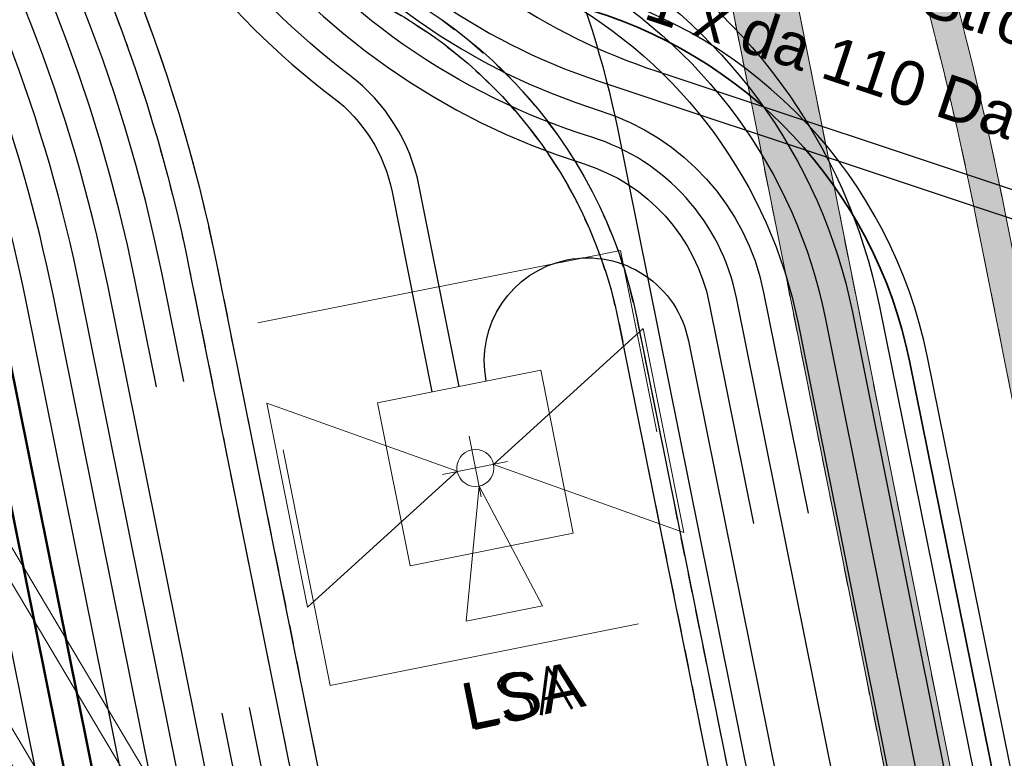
# Model space of a CAD drawing. Header units: metres. Extents: x -502 to 161, y -108 to 174.
# Tile 609 of 776: x -66.86 to -61.53, y 14.37 to 18.37. Entities that reach past the tile are written whole.
import ezdxf

# ---------------------------------------------------------------- set-up
doc = ezdxf.new("R2010")
doc.units = ezdxf.units.M
doc.header["$LTSCALE"] = 0.1
for name, pattern in [('1', [70, 50, -20]), ('2-1', [0.16999999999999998, 0.06, -0.025, 0.06, -0.025]), ('229', [86, 30, -13, 30, -13]), ('237', [93, 75, -18]), ('3', [0.27, 0.09999999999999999, -0.035, 0.09999999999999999, -0.035]), ('85', [0.13750500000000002, 0.100005, -0.0125, 0.0125, -0.0125])]:
    doc.linetypes.add(name, pattern=pattern)
for name, color, linetype in [('BRI31-005.07-5f08-Koordinierung Lageplan 4. BA Radstation - Seeterrasse 2023-05-31', 7, 'Continuous'), ('BRI32-005.02-5f05-Koordinierung Schemaplan 4 BA ZOB Teilbereich', 7, 'Continuous'), ('BRI32-005.03-5f06-Koordinierung Schemaplan 4 BA ZOB Teilbereich 2 Ost - Bahnhofsallee 2023-01-21', 7, 'Continuous')]:
    doc.layers.add(name, color=color, linetype=linetype)
doc.styles.add('Arial', font='arial.ttf')
doc.styles.add('Txt', font='txt_____.ttf')

msp = doc.modelspace()

# ---------------------------------------------------------------- hatches: boundary and pattern name
at = {"layer": 'BRI31-005.07-5f08-Koordinierung Lageplan 4. BA Radstation - Seeterrasse 2023-05-31', "linetype": 'Continuous', "lineweight": 0, "true_color": 0x00ffff, "transparency": 33554687}
h = msp.add_hatch(color=4, dxfattribs=at)
edge = h.paths.add_edge_path()
edge.add_line((-59.29052295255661, 6.114781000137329), (-59.44684895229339, 6.080567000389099))
edge.add_line((-59.44684895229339, 6.080567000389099), (-61.68285595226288, 17.28405000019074))
edge.add_line((-61.68285595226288, 17.28405000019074), (-61.68285595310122, 17.28405000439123))
edge.add_arc((-81.29601471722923, 13.36962779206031), 19.99996744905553, 11.28687055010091, 20.74076373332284)
edge.add_line((-62.59219895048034, 20.45242199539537), (-62.59219895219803, 20.45242199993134))
edge.add_line((-62.59219895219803, 20.45242199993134), (-62.59219895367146, 20.45242200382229))
edge.add_arc((-43.7387376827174, 27.59187822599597), 20.15998107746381, 191.2868616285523, 200.7407477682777, ccw=False)
edge.add_line((-63.50881595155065, 23.64614099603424), (-63.50881595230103, 23.64614099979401))
edge.add_line((-63.50881595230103, 23.64614099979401), (-65.93043795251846, 35.77964499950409))
edge.add_line((-65.93043795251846, 35.77964499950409), (-65.77353295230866, 35.81096099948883))
edge.add_line((-65.77353295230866, 35.81096099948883), (-63.35191095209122, 23.67745699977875))
edge.add_arc((-43.73872649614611, 27.59188434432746), 19.99999364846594, 191.2868705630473, 200.7407541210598)
edge.add_line((-62.44256795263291, 20.50908400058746), (-62.44256795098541, 20.50908399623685))
edge.add_arc((-81.29604088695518, 13.36962319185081), 20.15999360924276, 11.286870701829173, 20.740748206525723, ccw=False)
edge.add_line((-61.52595095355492, 17.31536600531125), (-61.5259509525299, 17.31536600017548))
edge.add_line((-61.5259509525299, 17.31536600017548), (-59.29052295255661, 6.114781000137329))
h = msp.add_hatch(color=4, dxfattribs=at)
edge = h.paths.add_edge_path()
edge.add_line((-59.29052295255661, 6.114781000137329), (-59.44684895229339, 6.080567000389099))
edge.add_line((-59.44684895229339, 6.080567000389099), (-61.68285595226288, 17.28405000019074))
edge.add_line((-61.68285595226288, 17.28405000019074), (-61.68285595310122, 17.28405000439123))
edge.add_arc((-81.29601471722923, 13.36962779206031), 19.99996744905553, 11.28687055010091, 20.74076373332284)
edge.add_line((-62.59219895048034, 20.45242199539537), (-62.59219895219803, 20.45242199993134))
edge.add_line((-62.59219895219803, 20.45242199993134), (-62.59219895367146, 20.45242200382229))
edge.add_arc((-43.7387376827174, 27.59187822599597), 20.15998107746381, 191.2868616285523, 200.7407477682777, ccw=False)
edge.add_line((-63.50881595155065, 23.64614099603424), (-63.50881595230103, 23.64614099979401))
edge.add_line((-63.50881595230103, 23.64614099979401), (-65.93043795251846, 35.77964499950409))
edge.add_line((-65.93043795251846, 35.77964499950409), (-65.77353295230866, 35.81096099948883))
edge.add_line((-65.77353295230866, 35.81096099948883), (-63.35191095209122, 23.67745699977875))
edge.add_arc((-43.73872649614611, 27.59188434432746), 19.99999364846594, 191.2868705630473, 200.7407541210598)
edge.add_line((-62.44256795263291, 20.50908400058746), (-62.44256795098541, 20.50908399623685))
edge.add_arc((-81.29604088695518, 13.36962319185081), 20.15999360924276, 11.286870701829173, 20.740748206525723, ccw=False)
edge.add_line((-61.52595095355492, 17.31536600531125), (-61.5259509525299, 17.31536600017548))
edge.add_line((-61.5259509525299, 17.31536600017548), (-59.29052295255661, 6.114781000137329))

# ---------------------------------------------------------------- linework, layer by layer
at = {"layer": 'BRI31-005.07-5f08-Koordinierung Lageplan 4. BA Radstation - Seeterrasse 2023-05-31', "color": 7, "linetype": '85', "lineweight": 13, "transparency": 33554687}
for p, q in [((-59.75232895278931, 3.941923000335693), (-73.45449695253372, 72.54325999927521)), ((-59.75232895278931, 3.941923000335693), (-73.45449695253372, 72.54325999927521)), ((-73.79790295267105, 72.47563199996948), (-60.09554895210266, 3.873369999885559)), ((-73.79790295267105, 72.47563199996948), (-60.09554895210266, 3.873369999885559))]:
    msp.add_line(p, q, dxfattribs=at)
at = {"layer": 'BRI31-005.07-5f08-Koordinierung Lageplan 4. BA Radstation - Seeterrasse 2023-05-31', "color": 3, "linetype": 'Continuous', "lineweight": 30, "true_color": 0x00ff00, "transparency": 33554687, "flags": 128}
msp.add_lwpolyline([(-63.48734895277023, -2.005651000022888), (-67.26440895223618, 16.75475199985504), (-67.26440895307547, 16.75475200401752, 0.05190215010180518), (-67.76290595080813, 18.3510979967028), (-67.76290595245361, 18.35109800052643), (-68.08078395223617, 19.01857400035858), (-71.67982395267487, 23.23763300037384), (-71.9513069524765, 24.70737699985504), (-71.95130695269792, 24.70737700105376, -0.06434645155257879), (-72.13439795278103, 28.08590299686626), (-72.13439795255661, 28.08590299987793), (-72.13439795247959, 28.08590300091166, 0.03905453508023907), (-72.14061995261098, 29.77047799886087), (-72.14061995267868, 29.77047799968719, -0.03959042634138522), (-72.14572095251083, 31.7152720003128, 0.03959042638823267), (-72.15057395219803, 33.56519799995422), (-72.3729689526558, 36.2791379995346, 0.02882040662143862), (-72.59861895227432, 37.88750800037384), (-76.91602795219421, 59.51763899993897, 0.03624324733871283), (-79.08256595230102, 67.36219299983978), (-77.67384395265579, 71.51496700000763), (-79.57541895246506, 81.06454399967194), (-80.5192539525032, 81.69491300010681), (-92.78965995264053, 77.95554000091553)], format="xyb", dxfattribs=at)
msp.add_lwpolyline([(-63.48734895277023, -2.005651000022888), (-67.26440895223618, 16.75475199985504), (-67.26440895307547, 16.75475200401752, 0.05190215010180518), (-67.76290595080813, 18.3510979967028), (-67.76290595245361, 18.35109800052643), (-68.08078395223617, 19.01857400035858), (-71.67982395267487, 23.23763300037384), (-71.9513069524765, 24.70737699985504), (-71.95130695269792, 24.70737700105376, -0.06434645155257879), (-72.13439795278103, 28.08590299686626), (-72.13439795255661, 28.08590299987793), (-72.13439795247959, 28.08590300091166, 0.03905453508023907), (-72.14061995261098, 29.77047799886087), (-72.14061995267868, 29.77047799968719, -0.03959042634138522), (-72.14572095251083, 31.7152720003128, 0.03959042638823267), (-72.15057395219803, 33.56519799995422), (-72.3729689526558, 36.2791379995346, 0.02882040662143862), (-72.59861895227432, 37.88750800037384), (-76.91602795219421, 59.51763899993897, 0.03624324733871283), (-79.08256595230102, 67.36219299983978), (-77.67384395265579, 71.51496700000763), (-79.57541895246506, 81.06454399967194), (-80.5192539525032, 81.69491300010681), (-92.78965995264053, 77.95554000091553)], format="xyb", dxfattribs=at)
at = {"layer": 'BRI31-005.07-5f08-Koordinierung Lageplan 4. BA Radstation - Seeterrasse 2023-05-31', "color": 190, "linetype": '2-1', "lineweight": 30, "true_color": 0x7f00ff, "transparency": 33554687, "flags": 128}
for points in [[(-77.74211895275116, 77.234390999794), (-76.58911695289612, 71.44409499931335), (-77.97159995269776, 67.36867099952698), (-77.97159995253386, 67.36867099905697, -0.0346414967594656), (-75.88633995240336, 59.72316600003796), (-75.88633995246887, 59.72316600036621), (-71.56892995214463, 38.0930359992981), (-71.56892995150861, 38.09303599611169, -0.02882041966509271), (-71.32647595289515, 36.36489300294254), (-71.32647595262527, 36.36489299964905), (-70.79512995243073, 29.88073499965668), (-70.79512995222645, 29.88073499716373, -0.03905451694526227), (-70.78812995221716, 27.98558900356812), (-70.78812995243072, 27.9855890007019), (-70.78812995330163, 27.98558898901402, 0.00878704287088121), (-70.8117739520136, 27.5697870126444), (-70.81177395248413, 27.56978700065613, 0.1885600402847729), (-68.90429395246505, 22.06410299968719), (-67.17703695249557, 20.03928599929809, -0.09530751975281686), (-65.94094595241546, 17.02110799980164), (-62.1531209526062, -1.792760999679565)], [(-77.74211895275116, 77.234390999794), (-76.58911695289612, 71.44409499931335), (-77.97159995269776, 67.36867099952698), (-77.97159995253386, 67.36867099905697, -0.0346414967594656), (-75.88633995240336, 59.72316600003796), (-75.88633995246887, 59.72316600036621), (-71.56892995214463, 38.0930359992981), (-71.56892995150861, 38.09303599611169, -0.02882041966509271), (-71.32647595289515, 36.36489300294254), (-71.32647595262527, 36.36489299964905), (-70.79512995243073, 29.88073499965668), (-70.79512995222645, 29.88073499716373, -0.03905451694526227), (-70.78812995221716, 27.98558900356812), (-70.78812995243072, 27.9855890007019), (-70.78812995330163, 27.98558898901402, 0.00878704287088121), (-70.8117739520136, 27.5697870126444), (-70.81177395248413, 27.56978700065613, 0.1885600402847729), (-68.90429395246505, 22.06410299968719), (-67.17703695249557, 20.03928599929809, -0.09530751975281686), (-65.94094595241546, 17.02110799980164), (-62.1531209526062, -1.792760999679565)], [(-77.58288095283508, 77.20278699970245), (-76.43415595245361, 71.43396999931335), (-77.81298695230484, 67.3693049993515), (-77.81298695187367, 67.36930499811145, -0.03441641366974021), (-75.73924095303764, 59.7525270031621), (-75.73924095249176, 59.75252700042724), (-71.42183195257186, 38.1223970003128, -0.02882041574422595), (-71.17697695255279, 36.37714399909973), (-70.64563095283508, 29.89298500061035, -0.03905451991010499), (-70.63854495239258, 27.97444199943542), (-70.63854495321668, 27.97444198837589, 0.008787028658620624), (-70.66188995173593, 27.56390401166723), (-70.66188995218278, 27.56390400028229), (-70.66188995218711, 27.56390400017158, 0.1885600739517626), (-68.79017395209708, 22.16145100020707), (-68.79017395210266, 22.16145100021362), (-67.05673095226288, 20.1293810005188, -0.09558101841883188), (-65.79391595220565, 17.05080700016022), (-62.00607195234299, -1.763155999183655)], [(-77.58288095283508, 77.20278699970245), (-76.43415595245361, 71.43396999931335), (-77.81298695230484, 67.3693049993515), (-77.81298695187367, 67.36930499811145, -0.03441641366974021), (-75.73924095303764, 59.7525270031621), (-75.73924095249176, 59.75252700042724), (-71.42183195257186, 38.1223970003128, -0.02882041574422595), (-71.17697695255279, 36.37714399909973), (-70.64563095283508, 29.89298500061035, -0.03905451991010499), (-70.63854495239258, 27.97444199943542), (-70.63854495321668, 27.97444198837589, 0.008787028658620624), (-70.66188995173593, 27.56390401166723), (-70.66188995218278, 27.56390400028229), (-70.66188995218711, 27.56390400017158, 0.1885600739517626), (-68.79017395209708, 22.16145100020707), (-68.79017395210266, 22.16145100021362), (-67.05673095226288, 20.1293810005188, -0.09558101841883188), (-65.79391595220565, 17.05080700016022), (-62.00607195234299, -1.763155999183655)]]:
    msp.add_lwpolyline(points, format="xyb", dxfattribs=at)
at = {"layer": 'BRI31-005.07-5f08-Koordinierung Lageplan 4. BA Radstation - Seeterrasse 2023-05-31', "color": 1, "linetype": 'Continuous', "lineweight": 50, "true_color": 0xff0000, "transparency": 33554687, "flags": 128}
msp.add_lwpolyline([(-63.33833895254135, -1.985783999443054), (-67.1173599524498, 16.78435700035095), (-67.11735995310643, 16.7843570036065, 0.05207712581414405), (-67.62747895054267, 18.4155939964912), (-67.62747895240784, 18.41559400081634), (-67.95384895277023, 19.10089900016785), (-71.53961995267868, 23.30440299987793), (-71.8038019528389, 24.73462300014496), (-71.8038019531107, 24.73462300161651, -0.06434645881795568), (-71.98481295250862, 28.07475700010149), (-71.98481295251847, 28.07475699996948, 0.03905453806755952), (-71.9911209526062, 29.78272900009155), (-71.99112095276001, 29.78272900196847, -0.03959042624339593), (-71.99615995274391, 31.70380599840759), (-71.99615995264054, 31.70380599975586), (-71.99615995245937, 31.70380600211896, 0.03959042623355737), (-72.00107495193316, 33.57744899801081), (-72.00107495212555, 33.57744900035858), (-72.22346995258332, 36.29138899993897, 0.02882039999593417), (-72.4515199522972, 37.9168689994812), (-76.76892995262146, 59.547)], format="xyb", dxfattribs=at)
msp.add_lwpolyline([(-63.33833895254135, -1.985783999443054), (-67.1173599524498, 16.78435700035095), (-67.11735995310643, 16.7843570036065, 0.05207712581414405), (-67.62747895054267, 18.4155939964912), (-67.62747895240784, 18.41559400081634), (-67.95384895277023, 19.10089900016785), (-71.53961995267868, 23.30440299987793), (-71.8038019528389, 24.73462300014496), (-71.8038019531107, 24.73462300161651, -0.06434645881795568), (-71.98481295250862, 28.07475700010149), (-71.98481295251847, 28.07475699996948, 0.03905453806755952), (-71.9911209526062, 29.78272900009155), (-71.99112095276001, 29.78272900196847, -0.03959042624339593), (-71.99615995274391, 31.70380599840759), (-71.99615995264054, 31.70380599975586), (-71.99615995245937, 31.70380600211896, 0.03959042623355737), (-72.00107495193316, 33.57744899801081), (-72.00107495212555, 33.57744900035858), (-72.22346995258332, 36.29138899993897, 0.02882039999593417), (-72.4515199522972, 37.9168689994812), (-76.76892995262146, 59.547)], format="xyb", dxfattribs=at)
at = {"layer": 'BRI31-005.07-5f08-Koordinierung Lageplan 4. BA Radstation - Seeterrasse 2023-05-31', "color": 4, "linetype": '3', "lineweight": 20, "true_color": 0x00ffff, "transparency": 33554687, "flags": 128}
for points in [[(-65.77353295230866, 35.81096099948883), (-63.35191095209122, 23.67745699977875), (-63.35191095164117, 23.67745699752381, 0.04127374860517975), (-62.44256795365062, 20.50908400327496), (-62.44256795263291, 20.50908400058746), (-62.44256795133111, 20.50908399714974, -0.0412737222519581), (-61.5259509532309, 17.3153660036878), (-61.5259509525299, 17.31536600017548), (-59.29052295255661, 6.114781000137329)], [(-65.77353295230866, 35.81096099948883), (-63.35191095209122, 23.67745699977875), (-63.35191095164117, 23.67745699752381, 0.04127374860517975), (-62.44256795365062, 20.50908400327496), (-62.44256795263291, 20.50908400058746), (-62.44256795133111, 20.50908399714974, -0.0412737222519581), (-61.5259509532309, 17.3153660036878), (-61.5259509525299, 17.31536600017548), (-59.29052295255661, 6.114781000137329)], [(-65.93043795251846, 35.77964499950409), (-63.50881595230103, 23.64614099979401), (-63.50881595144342, 23.64614099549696, 0.04127373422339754), (-62.59219895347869, 20.45242200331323), (-62.59219895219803, 20.45242199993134), (-62.59219895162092, 20.45242199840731, -0.04127373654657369), (-61.68285595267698, 17.28405000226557), (-61.68285595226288, 17.28405000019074), (-59.44684895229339, 6.080567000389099)], [(-65.93043795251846, 35.77964499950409), (-63.50881595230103, 23.64614099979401), (-63.50881595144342, 23.64614099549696, 0.04127373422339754), (-62.59219895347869, 20.45242200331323), (-62.59219895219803, 20.45242199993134), (-62.59219895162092, 20.45242199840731, -0.04127373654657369), (-61.68285595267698, 17.28405000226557), (-61.68285595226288, 17.28405000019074), (-59.44684895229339, 6.080567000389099)]]:
    msp.add_lwpolyline(points, format="xyb", dxfattribs=at)
at = {"layer": 'BRI31-005.07-5f08-Koordinierung Lageplan 4. BA Radstation - Seeterrasse 2023-05-31', "color": 1, "linetype": '2-1', "lineweight": 30, "true_color": 0xff0000, "transparency": 33554687, "flags": 128}
for points in [[(-75.62706995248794, 29.7287219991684), (-74.33851495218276, 22.75284200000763, 0.2894163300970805), (-72.23583195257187, 20.47802000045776), (-65.42413895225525, 18.6567439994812, -0.2850810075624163), (-63.61907095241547, 16.73501299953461), (-60.17725895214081, -0.3601909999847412), (-60.1772589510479, -0.3601910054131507, 0.02865196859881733), (-60.00408195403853, -1.021918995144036), (-60.00408195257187, -1.021918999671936), (-60.00408195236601, -1.021919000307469, -0.02829587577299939), (-59.84407095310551, -1.631562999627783), (-59.8440709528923, -1.631563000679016), (-59.71621795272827, -2.26659700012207), (-59.71621795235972, -2.266597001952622, 0.02019025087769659), (-59.60101895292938, -2.739283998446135), (-59.60101895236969, -2.739284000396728), (-59.60101895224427, -2.739284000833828, -0.05876196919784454), (-59.52299295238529, -3.216563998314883), (-59.5229929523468, -3.216563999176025, -0.05311829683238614), (-59.60117795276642, -4.486580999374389), (-59.83459495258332, -5.867824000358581, -0.0489182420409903), (-59.96375895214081, -6.34342799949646), (-60.6071019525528, -8.037482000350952, 0.02958212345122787), (-60.73883595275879, -8.4576859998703), (-60.96653895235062, -9.369720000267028, -0.2153166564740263), (-62.24247895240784, -10.98414800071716), (-62.24247896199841, -10.98414800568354, 0.01968377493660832), (-63.69379494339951, -11.80969099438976), (-63.69379495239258, -11.80969099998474, -0.09261476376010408), (-65.0455149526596, -12.33683400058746), (-67.00880895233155, -12.70858400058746), (-67.0088089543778, -12.70858400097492, 0.06103434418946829), (-68.21855795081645, -13.09483699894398), (-68.21855795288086, -13.09483699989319, -0.06103182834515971), (-69.35874995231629, -13.458875), (-76.84162295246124, -14.87576000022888), (-76.8416229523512, -14.87576000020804, -0.09099399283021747), (-78.53823495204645, -14.88534099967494), (-78.5382349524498, -14.88534099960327, 0.09847769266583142), (-80.52389795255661, -14.92601499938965), (-81.09216095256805, -15.05118400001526, -0.0330569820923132), (-82.07601995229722, -15.20059700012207, 0.04913458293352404), (-82.88029995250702, -15.34928100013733, 0.1527681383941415), (-84.05085595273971, -16.12321100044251, -0.1762495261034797), (-84.55021395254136, -16.42057999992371), (-97.25409295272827, -18.79436200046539)], [(-75.62706995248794, 29.7287219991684), (-74.33851495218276, 22.75284200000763, 0.2894163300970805), (-72.23583195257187, 20.47802000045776), (-65.42413895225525, 18.6567439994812, -0.2850810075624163), (-63.61907095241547, 16.73501299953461), (-60.17725895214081, -0.3601909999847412), (-60.1772589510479, -0.3601910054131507, 0.02865196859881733), (-60.00408195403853, -1.021918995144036), (-60.00408195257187, -1.021918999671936), (-60.00408195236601, -1.021919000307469, -0.02829587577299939), (-59.84407095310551, -1.631562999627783), (-59.8440709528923, -1.631563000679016), (-59.71621795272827, -2.26659700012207), (-59.71621795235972, -2.266597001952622, 0.02019025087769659), (-59.60101895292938, -2.739283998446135), (-59.60101895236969, -2.739284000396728), (-59.60101895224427, -2.739284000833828, -0.05876196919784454), (-59.52299295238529, -3.216563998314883), (-59.5229929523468, -3.216563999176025, -0.05311829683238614), (-59.60117795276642, -4.486580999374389), (-59.83459495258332, -5.867824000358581, -0.0489182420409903), (-59.96375895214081, -6.34342799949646), (-60.6071019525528, -8.037482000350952, 0.02958212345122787), (-60.73883595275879, -8.4576859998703), (-60.96653895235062, -9.369720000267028, -0.2153166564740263), (-62.24247895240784, -10.98414800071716), (-62.24247896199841, -10.98414800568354, 0.01968377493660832), (-63.69379494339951, -11.80969099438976), (-63.69379495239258, -11.80969099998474, -0.09261476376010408), (-65.0455149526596, -12.33683400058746), (-67.00880895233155, -12.70858400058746), (-67.0088089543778, -12.70858400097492, 0.06103434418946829), (-68.21855795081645, -13.09483699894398), (-68.21855795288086, -13.09483699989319, -0.06103182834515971), (-69.35874995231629, -13.458875), (-76.84162295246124, -14.87576000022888), (-76.8416229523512, -14.87576000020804, -0.09099399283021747), (-78.53823495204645, -14.88534099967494), (-78.5382349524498, -14.88534099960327, 0.09847769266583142), (-80.52389795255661, -14.92601499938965), (-81.09216095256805, -15.05118400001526, -0.0330569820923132), (-82.07601995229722, -15.20059700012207, 0.04913458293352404), (-82.88029995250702, -15.34928100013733, 0.1527681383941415), (-84.05085595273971, -16.12321100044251, -0.1762495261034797), (-84.55021395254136, -16.42057999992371), (-97.25409295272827, -18.79436200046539)], [(-75.52883095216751, 29.74741899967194), (-74.24017895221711, 22.77100699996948, 0.2894164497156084), (-72.21000195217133, 20.57462599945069), (-65.39830895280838, 18.75335099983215, -0.2850350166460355), (-63.52112495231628, 16.75518499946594), (-60.07922595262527, -0.3404540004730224), (-60.07922595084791, -0.3404540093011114, 0.02865194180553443), (-59.90894795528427, -0.991102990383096), (-59.90894795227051, -0.9911029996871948, -0.0282990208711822), (-59.74605295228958, -1.611755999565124), (-59.61818495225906, -2.246860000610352, 0.01957161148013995), (-59.5017509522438, -2.727195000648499), (-59.50175095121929, -2.727195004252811, -0.05813760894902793), (-59.42309895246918, -3.21210099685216), (-59.42309895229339, -3.212101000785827, -0.05311780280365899), (-59.50257795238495, -4.503253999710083), (-59.7359929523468, -5.884487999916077), (-59.73599295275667, -5.884488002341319, -0.04891831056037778), (-59.87027295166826, -6.378930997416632), (-59.87027295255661, -6.378930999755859), (-60.51361595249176, -8.072984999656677), (-60.51361595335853, -8.072985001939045, 0.02958220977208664), (-60.64181395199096, -8.481908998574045), (-60.64181395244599, -8.481909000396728), (-60.88079495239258, -9.439114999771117, -0.2146065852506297), (-62.22423895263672, -11.14370399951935), (-62.22423895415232, -11.14370400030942, 0.01900497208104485), (-63.61455695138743, -11.93705399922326), (-63.6145569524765, -11.93705399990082, -0.09261475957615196), (-65.01760795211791, -12.48421500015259), (-66.98090195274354, -12.85596599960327, 0.06103433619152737), (-68.15589495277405, -13.23112100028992), (-68.15589495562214, -13.23112100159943, -0.06103194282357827), (-69.33084394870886, -13.60625599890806), (-69.33084395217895, -13.60625599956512), (-76.81371595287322, -15.02314100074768, -0.09099398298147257), (-78.56447495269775, -15.03302799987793, 0.0984438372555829), (-80.49098395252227, -15.07236100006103), (-81.06753395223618, -15.19927400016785), (-81.067533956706, -15.19927400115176, -0.03333388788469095), (-82.04080994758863, -15.34639599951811), (-82.04080995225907, -15.34639599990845, 0.04943935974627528), (-82.83870395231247, -15.49339700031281), (-82.83870395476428, -15.49339700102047, 0.1526762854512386), (-83.93404395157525, -16.21731599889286), (-83.93404395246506, -16.21731599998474, -0.1765054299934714), (-84.522150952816, -16.56793200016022), (-97.22618595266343, -18.94174300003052)], [(-75.52883095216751, 29.74741899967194), (-74.24017895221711, 22.77100699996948, 0.2894164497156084), (-72.21000195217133, 20.57462599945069), (-65.39830895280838, 18.75335099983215, -0.2850350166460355), (-63.52112495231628, 16.75518499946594), (-60.07922595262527, -0.3404540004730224), (-60.07922595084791, -0.3404540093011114, 0.02865194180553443), (-59.90894795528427, -0.991102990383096), (-59.90894795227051, -0.9911029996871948, -0.0282990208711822), (-59.74605295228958, -1.611755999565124), (-59.61818495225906, -2.246860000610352, 0.01957161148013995), (-59.5017509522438, -2.727195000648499), (-59.50175095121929, -2.727195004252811, -0.05813760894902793), (-59.42309895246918, -3.21210099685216), (-59.42309895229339, -3.212101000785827, -0.05311780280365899), (-59.50257795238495, -4.503253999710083), (-59.7359929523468, -5.884487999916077), (-59.73599295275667, -5.884488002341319, -0.04891831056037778), (-59.87027295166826, -6.378930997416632), (-59.87027295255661, -6.378930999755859), (-60.51361595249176, -8.072984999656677), (-60.51361595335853, -8.072985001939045, 0.02958220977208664), (-60.64181395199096, -8.481908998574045), (-60.64181395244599, -8.481909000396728), (-60.88079495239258, -9.439114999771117, -0.2146065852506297), (-62.22423895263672, -11.14370399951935), (-62.22423895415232, -11.14370400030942, 0.01900497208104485), (-63.61455695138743, -11.93705399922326), (-63.6145569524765, -11.93705399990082, -0.09261475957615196), (-65.01760795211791, -12.48421500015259), (-66.98090195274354, -12.85596599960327, 0.06103433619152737), (-68.15589495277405, -13.23112100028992), (-68.15589495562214, -13.23112100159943, -0.06103194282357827), (-69.33084394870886, -13.60625599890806), (-69.33084395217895, -13.60625599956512), (-76.81371595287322, -15.02314100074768, -0.09099398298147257), (-78.56447495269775, -15.03302799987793, 0.0984438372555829), (-80.49098395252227, -15.07236100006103), (-81.06753395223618, -15.19927400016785), (-81.067533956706, -15.19927400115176, -0.03333388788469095), (-82.04080994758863, -15.34639599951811), (-82.04080995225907, -15.34639599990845, 0.04943935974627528), (-82.83870395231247, -15.49339700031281), (-82.83870395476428, -15.49339700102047, 0.1526762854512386), (-83.93404395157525, -16.21731599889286), (-83.93404395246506, -16.21731599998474, -0.1765054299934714), (-84.522150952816, -16.56793200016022), (-97.22618595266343, -18.94174300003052)]]:
    msp.add_lwpolyline(points, format="xyb", dxfattribs=at)
at = {"layer": 'BRI31-005.07-5f08-Koordinierung Lageplan 4. BA Radstation - Seeterrasse 2023-05-31', "color": 32, "linetype": 'Continuous', "lineweight": 30, "true_color": 0xcc6600, "transparency": 33554687, "flags": 128}
msp.add_lwpolyline([(-64.5037019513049, 19.7635849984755, -0.1096392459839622), (-63.62596795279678, 17.78259000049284), (-63.62596795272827, 17.78259000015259), (-59.98119295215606, -0.3207170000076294), (-59.9811929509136, -0.3207170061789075, 0.02865194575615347), (-59.81381495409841, -0.960287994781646), (-59.81381495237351, -0.9602880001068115), (-59.81381495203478, -0.9602880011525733, -0.02864958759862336), (-59.64645095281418, -1.599810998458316), (-59.64645095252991, -1.5998109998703), (-59.52013295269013, -2.227219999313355)], format="xyb", dxfattribs=at)
msp.add_lwpolyline([(-64.5037019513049, 19.7635849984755, -0.1096392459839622), (-63.62596795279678, 17.78259000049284), (-63.62596795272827, 17.78259000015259), (-59.98119295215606, -0.3207170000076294), (-59.9811929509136, -0.3207170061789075, 0.02865194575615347), (-59.81381495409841, -0.960287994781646), (-59.81381495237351, -0.9602880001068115), (-59.81381495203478, -0.9602880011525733, -0.02864958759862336), (-59.64645095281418, -1.599810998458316), (-59.64645095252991, -1.5998109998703), (-59.52013295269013, -2.227219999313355)], format="xyb", dxfattribs=at)
at = {"layer": 'BRI31-005.07-5f08-Koordinierung Lageplan 4. BA Radstation - Seeterrasse 2023-05-31', "color": 2, "linetype": 'Continuous', "true_color": 0xffff00, "transparency": 33554687}
msp.add_solid([(-59.75232895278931, 3.941923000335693), (-60.09554895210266, 3.873369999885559), (-73.45449695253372, 72.54325999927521), (-73.79790295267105, 72.47563199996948)], dxfattribs=at)
msp.add_solid([(-59.75232895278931, 3.941923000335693), (-60.09554895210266, 3.873369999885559), (-73.45449695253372, 72.54325999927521), (-73.79790295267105, 72.47563199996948)], dxfattribs=at)
at = {"layer": 'BRI32-005.02-5f05-Koordinierung Schemaplan 4 BA ZOB Teilbereich', "color": 1, "linetype": 'Continuous', "lineweight": 35, "true_color": 0xff0000, "transparency": 33554687, "flags": 128}
msp.add_lwpolyline([(-63.85088495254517, 18.44312100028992), (-63.85088495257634, 18.44312100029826, -0.284864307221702), (-62.04621295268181, 16.52335499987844), (-62.04621295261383, 16.52335499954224), (-59.17186695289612, 2.305659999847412, -0.0329857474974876), (-59.03896895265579, 1.316320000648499, 0.03278665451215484), (-58.90646095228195, 0.3268520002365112), (-58.77036095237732, -0.3491449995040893), (-58.77036095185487, -0.3491450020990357, 0.0223607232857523), (-58.62081195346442, -0.9514029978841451), (-58.62081195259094, -0.951403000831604), (-58.62081195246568, -0.9514030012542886, 0.0533664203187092), (-58.38326695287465, -1.521588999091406), (-58.38326695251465, -1.52158899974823, -0.07694578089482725), (-58.15150995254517, -2.160880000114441), (-58.06485495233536, -2.601479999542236, -0.09064854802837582), (-58.03139195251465, -5.099682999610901), (-58.45552295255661, -7.609482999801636), (-58.45552295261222, -7.609483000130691, 0.3650822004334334), (-56.75407095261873, -10.49559300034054), (-56.75407095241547, -10.49559300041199, 0.1310646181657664), (-54.47248295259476, -10.67247599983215)], format="xyb", dxfattribs=at)
at = {"layer": 'BRI32-005.03-5f06-Koordinierung Schemaplan 4 BA ZOB Teilbereich 2 Ost - Bahnhofsallee 2023-01-21', "color": 7, "linetype": 'Continuous', "lineweight": 13, "transparency": 33554687}
for p, q in [((-59.75232895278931, 3.941923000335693), (-73.45449695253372, 72.54325999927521)), ((-73.79790295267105, 72.47563199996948), (-60.09554895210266, 3.873369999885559))]:
    msp.add_line(p, q, dxfattribs=at)
at = {"layer": 'BRI32-005.03-5f06-Koordinierung Schemaplan 4 BA ZOB Teilbereich 2 Ost - Bahnhofsallee 2023-01-21', "color": 190, "linetype": '1', "lineweight": 30, "true_color": 0x7f00ff, "transparency": 33554687}
msp.add_line((-65.94094595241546, 17.02110799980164), (-65.9409659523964, 17.02120099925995), dxfattribs=at)
at = {"layer": 'BRI32-005.03-5f06-Koordinierung Schemaplan 4 BA ZOB Teilbereich 2 Ost - Bahnhofsallee 2023-01-21', "color": 7, "linetype": 'Continuous', "lineweight": 9, "transparency": 33554687}
for p, q in [((-64.42786095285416, 16.1154420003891), (-64.36269895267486, 15.78844700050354)), ((-64.42786095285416, 16.1154420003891), (-64.36269895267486, 15.78844700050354)), ((-64.22080695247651, 15.97813500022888), (-64.57075495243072, 15.90839999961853)), ((-64.22080695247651, 15.97813500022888), (-64.57075495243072, 15.90839999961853))]:
    msp.add_line(p, q, dxfattribs=at)
at = {"layer": 'BRI32-005.03-5f06-Koordinierung Schemaplan 4 BA ZOB Teilbereich 2 Ost - Bahnhofsallee 2023-01-21', "color": 3, "linetype": 'Continuous', "lineweight": 30, "true_color": 0x00ff00, "transparency": 33554687, "flags": 128}
for points in [[(-63.48734895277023, -2.005651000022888), (-67.26440895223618, 16.75475199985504), (-67.26440895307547, 16.75475200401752, 0.05190215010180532), (-67.76290595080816, 18.35109799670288), (-67.76290595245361, 18.35109800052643), (-68.08078395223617, 19.01857400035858), (-71.67982395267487, 23.23763300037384), (-71.9513069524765, 24.70737699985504), (-71.95130695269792, 24.70737700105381, -0.06434645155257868), (-72.13439795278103, 28.08590299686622), (-72.13439795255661, 28.08590299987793), (-72.13439795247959, 28.08590300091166, 0.03905453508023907), (-72.14061995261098, 29.77047799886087), (-72.14061995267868, 29.77047799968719, -0.03959042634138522), (-72.14572095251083, 31.7152720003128, 0.03959042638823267), (-72.15057395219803, 33.56519799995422), (-72.3729689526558, 36.2791379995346, 0.02882040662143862), (-72.59861895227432, 37.88750800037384), (-76.91602795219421, 59.51763899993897, 0.03624324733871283), (-79.08256595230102, 67.36219299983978), (-77.67384395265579, 71.51496700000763), (-79.57541895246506, 81.06454399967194), (-80.5192539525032, 81.69491300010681), (-92.78965995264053, 77.95554000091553)], [(-65.2621819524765, 20.77085900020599, 0.2237543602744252), (-63.80676795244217, 18.76378999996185, -0.2205191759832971), (-62.3545489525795, 16.78689299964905), (-58.96719495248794, -0.1314730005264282), (-58.96719495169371, -0.1314730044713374, 0.05403229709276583), (-58.71729795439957, -0.9207339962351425), (-58.71729795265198, -0.9207340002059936), (-58.71729795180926, -0.9207340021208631, -0.05515086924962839), (-58.46924695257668, -1.710312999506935), (-58.46924695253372, -1.710312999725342), (-58.37209595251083, -2.204265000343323)], [(-65.70430295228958, 20.68715200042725, 0.1304099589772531), (-64.96040795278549, 19.13330000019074, 0.1367475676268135), (-63.4127489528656, 18.09001900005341), (-59.35823695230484, 16.74043700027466)]]:
    msp.add_lwpolyline(points, format="xyb", dxfattribs=at)
at = {"layer": 'BRI32-005.03-5f06-Koordinierung Schemaplan 4 BA ZOB Teilbereich 2 Ost - Bahnhofsallee 2023-01-21', "color": 190, "linetype": 'Continuous', "lineweight": 30, "true_color": 0x7f00ff, "transparency": 33554687, "flags": 128}
for points in [[(-77.74211895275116, 77.234390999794), (-76.58911695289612, 71.44409499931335), (-77.97159995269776, 67.36867099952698), (-77.97159995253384, 67.36867099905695, -0.03464149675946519), (-75.88633995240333, 59.72316600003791), (-75.88633995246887, 59.72316600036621), (-71.56892995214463, 38.0930359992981), (-71.56892995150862, 38.09303599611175, -0.02882041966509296), (-71.32647595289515, 36.36489300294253), (-71.32647595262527, 36.36489299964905), (-70.79512995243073, 29.88073499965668), (-70.79512995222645, 29.88073499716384, -0.03905451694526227), (-70.78812995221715, 27.98558900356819), (-70.78812995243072, 27.9855890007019), (-70.78812995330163, 27.98558898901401, 0.008787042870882), (-70.8117739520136, 27.56978701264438), (-70.81177395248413, 27.56978700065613, 0.1885600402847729), (-68.90429395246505, 22.06410299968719), (-67.17703695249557, 20.03928599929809, -0.09530751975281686), (-65.94094595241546, 17.02110799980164), (-62.1531209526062, -1.792760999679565)], [(-77.58288095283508, 77.20278699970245), (-76.43415595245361, 71.43396999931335), (-77.81298695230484, 67.3693049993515), (-77.81298695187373, 67.3693049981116, -0.03441641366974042), (-75.73924095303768, 59.75252700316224), (-75.73924095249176, 59.75252700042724), (-71.42183195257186, 38.1223970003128, -0.02882041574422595), (-71.17697695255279, 36.37714399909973), (-70.64563095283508, 29.89298500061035, -0.03905451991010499), (-70.63854495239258, 27.97444199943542), (-70.63854495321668, 27.97444198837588, 0.008787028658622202), (-70.66188995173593, 27.56390401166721), (-70.66188995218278, 27.56390400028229), (-70.66188995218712, 27.56390400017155, 0.1885600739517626), (-68.7901739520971, 22.16145100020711), (-68.79017395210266, 22.16145100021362), (-67.05673095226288, 20.1293810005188, -0.09558101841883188), (-65.79391595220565, 17.05080700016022), (-62.00607195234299, -1.763155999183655)], [(-65.11480095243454, 20.79876700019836, 0.2237543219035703), (-63.73444195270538, 18.89520100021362, -0.2205191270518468), (-62.20752395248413, 16.81661699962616), (-59.26988395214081, 2.285843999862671, 0.4105707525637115), (-58.10440695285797, 1.500505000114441), (-55.56274895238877, 1.97936699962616)]]:
    msp.add_lwpolyline(points, format="xyb", dxfattribs=at)
at = {"layer": 'BRI32-005.03-5f06-Koordinierung Schemaplan 4 BA ZOB Teilbereich 2 Ost - Bahnhofsallee 2023-01-21', "color": 1, "linetype": 'Continuous', "lineweight": 50, "true_color": 0xff0000, "transparency": 33554687, "flags": 128}
for points in [[(-63.33833895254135, -1.985783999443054), (-67.1173599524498, 16.78435700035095), (-67.11735995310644, 16.78435700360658, 0.05207712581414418), (-67.62747895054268, 18.41559399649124), (-67.62747895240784, 18.41559400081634), (-67.95384895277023, 19.10089900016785), (-71.53961995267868, 23.30440299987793), (-71.8038019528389, 24.73462300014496), (-71.80380195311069, 24.73462300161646, -0.06434645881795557), (-71.98481295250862, 28.0747570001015), (-71.98481295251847, 28.07475699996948, 0.03905453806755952), (-71.9911209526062, 29.78272900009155), (-71.99112095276, 29.78272900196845, -0.03959042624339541), (-71.9961599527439, 31.7038059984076), (-71.99615995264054, 31.70380599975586), (-71.99615995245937, 31.70380600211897, 0.03959042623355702), (-72.00107495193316, 33.57744899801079), (-72.00107495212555, 33.57744900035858), (-72.22346995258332, 36.29138899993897, 0.02882039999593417), (-72.4515199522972, 37.9168689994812), (-76.76892995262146, 59.547)], [(-63.18736795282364, -1.975654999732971), (-66.9703099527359, 16.81396200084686, 0.05224584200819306), (-67.49205295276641, 18.48008900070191), (-67.8269129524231, 19.18322399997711), (-71.39941595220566, 23.37117399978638)]]:
    msp.add_lwpolyline(points, format="xyb", dxfattribs=at)
at = {"layer": 'BRI32-005.03-5f06-Koordinierung Schemaplan 4 BA ZOB Teilbereich 2 Ost - Bahnhofsallee 2023-01-21', "color": 4, "linetype": 'Continuous', "lineweight": 20, "true_color": 0x00ffff, "transparency": 33554687, "flags": 128}
for points in [[(-65.77353295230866, 35.81096099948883), (-63.35191095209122, 23.67745699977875), (-63.35191095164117, 23.67745699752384, 0.04127374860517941), (-62.44256795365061, 20.50908400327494), (-62.44256795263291, 20.50908400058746), (-62.44256795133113, 20.50908399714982, -0.04127372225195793), (-61.52595095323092, 17.31536600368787), (-61.5259509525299, 17.31536600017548), (-59.29052295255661, 6.114781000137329)], [(-65.93043795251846, 35.77964499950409), (-63.50881595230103, 23.64614099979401), (-63.50881595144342, 23.64614099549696, 0.04127373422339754), (-62.59219895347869, 20.45242200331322), (-62.59219895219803, 20.45242199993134), (-62.59219895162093, 20.45242199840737, -0.04127373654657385), (-61.68285595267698, 17.2840500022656), (-61.68285595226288, 17.28405000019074), (-59.44684895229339, 6.080567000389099)]]:
    msp.add_lwpolyline(points, format="xyb", dxfattribs=at)
at = {"layer": 'BRI32-005.03-5f06-Koordinierung Schemaplan 4 BA ZOB Teilbereich 2 Ost - Bahnhofsallee 2023-01-21', "color": 1, "linetype": 'Continuous', "lineweight": 30, "true_color": 0xff0000, "transparency": 33554687, "flags": 128}
for points in [[(-75.62706995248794, 29.7287219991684), (-74.33851495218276, 22.75284200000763, 0.2894163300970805), (-72.23583195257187, 20.47802000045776), (-65.42413895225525, 18.6567439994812, -0.2850810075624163), (-63.61907095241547, 16.73501299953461), (-60.17725895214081, -0.3601909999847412), (-60.17725895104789, -0.3601910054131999, 0.02865196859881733), (-60.00408195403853, -1.021918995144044), (-60.00408195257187, -1.021918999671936), (-60.004081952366, -1.021919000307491, -0.02829587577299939), (-59.84407095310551, -1.631562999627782), (-59.8440709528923, -1.631563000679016), (-59.71621795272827, -2.26659700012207)], [(-75.52883095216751, 29.74741899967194), (-74.24017895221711, 22.77100699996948, 0.2894164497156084), (-72.21000195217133, 20.57462599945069), (-65.39830895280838, 18.75335099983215, -0.2850350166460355), (-63.52112495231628, 16.75518499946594), (-60.07922595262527, -0.3404540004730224), (-60.07922595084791, -0.3404540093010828, 0.02865194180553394), (-59.90894795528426, -0.9911029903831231), (-59.90894795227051, -0.9911029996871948, -0.0282990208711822), (-59.74605295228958, -1.611755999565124), (-59.61818495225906, -2.246860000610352, 0.01957161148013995)], [(-58.05338895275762, -2.141581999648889, 0.0764128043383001), (-58.2867599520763, -1.495702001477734), (-58.28675995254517, -1.495702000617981), (-58.28675995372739, -1.495701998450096, -0.05237931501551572), (-58.52302495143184, -0.9283490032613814), (-58.52302495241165, -0.9283489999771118, -0.02281549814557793), (-58.67232795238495, -0.3294079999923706), (-58.80842795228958, 0.3465900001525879), (-58.8084279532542, 0.3465900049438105, -0.03278667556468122), (-58.93919695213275, 1.323073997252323), (-58.93919695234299, 1.323074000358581), (-58.93919695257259, 1.323074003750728, 0.03298572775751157), (-59.07384995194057, 2.325475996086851), (-59.07384995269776, 2.325475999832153), (-61.94819595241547, 16.54317099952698), (-61.94819595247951, 16.54317099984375, 0.2848643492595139), (-63.82505495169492, 18.53972799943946), (-63.82505495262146, 18.53972799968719)], [(-63.85088495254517, 18.44312100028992), (-63.85088495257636, 18.44312100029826, -0.2848643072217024), (-62.04621295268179, 16.52335499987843), (-62.04621295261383, 16.52335499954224), (-59.17186695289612, 2.305659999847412, -0.0329857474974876), (-59.03896895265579, 1.316320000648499, 0.03278665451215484), (-58.90646095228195, 0.3268520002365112), (-58.77036095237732, -0.3491449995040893), (-58.77036095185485, -0.3491450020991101, 0.02236072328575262), (-58.6208119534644, -0.9514029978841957), (-58.62081195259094, -0.951403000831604), (-58.62081195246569, -0.951403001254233, 0.05336642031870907), (-58.38326695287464, -1.521588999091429), (-58.38326695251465, -1.52158899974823, -0.07694578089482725), (-58.15150995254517, -2.160880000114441), (-58.06485495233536, -2.601479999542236, -0.09064854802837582), (-58.03139195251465, -5.099682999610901), (-58.45552295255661, -7.609482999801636), (-58.45552295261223, -7.609483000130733, 0.3650822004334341), (-56.75407095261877, -10.49559300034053), (-56.75407095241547, -10.49559300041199, 0.1310646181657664), (-54.47248295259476, -10.67247599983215)]]:
    msp.add_lwpolyline(points, format="xyb", dxfattribs=at)
at = {"layer": 'BRI32-005.03-5f06-Koordinierung Schemaplan 4 BA ZOB Teilbereich 2 Ost - Bahnhofsallee 2023-01-21', "color": 7, "linetype": '237', "lineweight": 30, "transparency": 33554687, "flags": 128}
for points in [[(-62.44721995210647, -1.851972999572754), (-66.23506395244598, 16.96198999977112), (-66.23506395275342, 16.96199000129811, 0.09068983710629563), (-67.36711495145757, 19.79985399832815), (-67.36711495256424, 19.79985400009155), (-70.51348995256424, 23.48826500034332)], [(-62.3001709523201, -1.822367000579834), (-66.08801395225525, 16.99159600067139, 0.09502119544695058), (-67.29739895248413, 19.94925500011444), (-70.3431659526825, 23.51972599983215)], [(-66.83416395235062, 21.51775500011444), (-66.78727595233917, 21.27013399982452, 0.06231695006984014), (-66.39120595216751, 20.04048999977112, 0.05368749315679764), (-65.72200195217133, 18.93250599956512), (-65.72200195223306, 18.93250599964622, 0.1553226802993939), (-63.81007295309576, 17.59052799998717), (-63.81007295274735, 17.59052799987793, -0.2736129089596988), (-63.12890695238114, 16.83369799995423), (-59.68709495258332, -0.2615050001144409), (-59.68709495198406, -0.2615050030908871, 0.04028152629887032), (-59.5488629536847, -0.7436819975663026), (-59.5488629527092, -0.7436820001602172), (-59.54886295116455, -0.7436820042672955, -0.0402825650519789), (-59.41061095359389, -1.22590399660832), (-59.41061095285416, -1.225904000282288)], [(-67.13480295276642, 21.46082800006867), (-67.0879159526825, 21.21320900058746), (-67.08791595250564, 21.21320899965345, 0.0637329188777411), (-66.65535795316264, 19.88311200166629), (-66.65535795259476, 19.88311200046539, 0.05246068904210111), (-65.96547495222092, 18.74718000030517, 0.06822201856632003), (-65.16600595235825, 17.95002700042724), (-65.16600595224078, 17.95002700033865, -0.1841224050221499), (-64.84418695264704, 17.43714299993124), (-64.84418695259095, 17.43714299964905), (-64.62868695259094, 16.35570400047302)], [(-64.48157895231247, 16.38501800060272), (-64.6971599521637, 17.46686299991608, 0.1836835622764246), (-65.07470995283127, 18.06904799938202, -0.0682842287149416), (-65.84611795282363, 18.83803199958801), (-65.84611795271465, 18.83803199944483, -0.05247204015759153), (-66.51982695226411, 19.94738799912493), (-66.51982695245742, 19.94738799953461, -0.06372504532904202), (-66.9405349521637, 21.24111499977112), (-66.98742195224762, 21.48873499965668)], [(-64.33447095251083, 16.41433199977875), (-64.33447095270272, 16.41433200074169, -0.4142135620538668), (-63.89682145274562, 17.06981250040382), (-63.89682145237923, 17.06981250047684, -0.4142135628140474), (-63.24134095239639, 16.63216300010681), (-62.49158895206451, 12.90820699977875), (-59.83414395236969, -0.2911110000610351), (-59.83414395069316, -0.2911110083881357, 0.02013039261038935), (-59.77188795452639, -0.5466919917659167), (-59.77188795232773, -0.5466919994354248), (-59.7718879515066, -0.5466920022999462, 0.02014255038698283), (-59.68926195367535, -0.7964849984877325), (-59.68926195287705, -0.7964850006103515, -0.04028256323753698), (-59.55765995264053, -1.255510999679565)]]:
    msp.add_lwpolyline(points, format="xyb", dxfattribs=at)
at = {"layer": 'BRI32-005.03-5f06-Koordinierung Schemaplan 4 BA ZOB Teilbereich 2 Ost - Bahnhofsallee 2023-01-21', "color": 7, "linetype": 'Continuous', "lineweight": 30, "transparency": 33554687, "flags": 128}
for points in [[(-62.74131895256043, -1.911184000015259), (-66.52916195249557, 16.90277900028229, 0.08329916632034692), (-67.5339429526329, 19.5331669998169), (-70.77793895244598, 23.33601599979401), (-70.79710595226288, 23.43724100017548)], [(-62.59426895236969, -1.881578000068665), (-66.38211395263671, 16.93238399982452, 0.08682507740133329), (-67.4468869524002, 19.66224000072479), (-70.6379689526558, 23.40306000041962), (-70.64972495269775, 23.46514799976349)], [(-63.03737795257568, -1.960656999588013), (-66.82326095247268, 16.84356699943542), (-66.82326095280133, 16.84356700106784, 0.07700682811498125), (-67.72443495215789, 19.29421999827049), (-67.7244349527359, 19.29421999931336), (-71.05787995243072, 23.20192799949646), (-71.0918679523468, 23.38142899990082)], [(-62.88836795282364, -1.940789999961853), (-66.67621195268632, 16.87317300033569), (-66.6762119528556, 16.87317300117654, 0.08004546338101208), (-67.62687595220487, 19.41098199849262), (-67.62687595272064, 19.41098199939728), (-70.91790195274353, 23.26896299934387), (-70.94448095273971, 23.40933599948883)], [(-66.39164995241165, 21.59949600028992), (-66.34513395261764, 21.35386100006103), (-66.34513395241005, 21.35386099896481, 0.06268286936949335), (-65.98013295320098, 20.22356600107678), (-65.98013295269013, 20.22356599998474), (-65.98013295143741, 20.2235659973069, 0.05331263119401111), (-65.3639329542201, 19.20506000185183), (-65.36393295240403, 19.20505999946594), (-65.36393295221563, 19.20505999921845, 0.1508429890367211), (-63.73210095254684, 18.03822700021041), (-63.73210095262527, 18.03822700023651), (-59.4056099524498, 16.59811399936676)], [(-59.26356195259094, -1.196295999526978, 0.040665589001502), (-59.41021995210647, -0.6861979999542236), (-59.41021995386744, -0.6861979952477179, -0.03986770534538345), (-59.54006495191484, -0.2318050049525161), (-59.54006495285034, -0.2318050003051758), (-62.98203595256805, 16.86419000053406), (-62.9820359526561, 16.86419000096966, 0.2732428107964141), (-63.7645489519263, 17.73345500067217), (-63.7645489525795, 17.73345500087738, -0.1553697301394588), (-65.60264495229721, 19.02335700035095, -0.05247700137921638), (-66.24315895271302, 20.07807699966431, -0.0637309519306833), (-66.63989495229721, 21.29803999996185), (-66.68678295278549, 21.54566199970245)], [(-65.55692195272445, 20.71506000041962), (-65.55692195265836, 20.71506000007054, 0.2237545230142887), (-63.95142095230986, 18.500967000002), (-63.9514209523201, 18.50096700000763), (-63.95142095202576, 18.50096699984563, -0.2205191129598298), (-62.64859995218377, 16.72744599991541), (-62.64859995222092, 16.72744600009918), (-59.26129395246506, -0.1906859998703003, 0.05396297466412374), (-59.01120995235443, -0.980916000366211), (-59.01120995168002, -0.9809160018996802, -0.0550879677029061), (-58.76293495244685, -1.771555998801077), (-58.76293495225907, -1.771555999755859), (-58.66644295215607, -2.262156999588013)], [(-65.40954095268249, 20.74296799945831), (-65.40954095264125, 20.74296799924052, 0.2237544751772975), (-63.87909395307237, 18.63237900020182), (-63.87909395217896, 18.63237899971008), (-63.87909395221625, 18.63237899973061, -0.2205190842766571), (-62.50157495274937, 16.75717000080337), (-62.50157495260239, 16.75717000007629), (-59.11424495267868, -0.1610799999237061), (-59.11424495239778, -0.1610800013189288, 0.05394176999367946), (-58.8640939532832, -0.951638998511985), (-58.86409395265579, -0.9516389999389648, -0.05506723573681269), (-58.61575295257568, -1.742607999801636), (-58.51926195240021, -2.233208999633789)]]:
    msp.add_lwpolyline(points, format="xyb", dxfattribs=at)
at = {"layer": 'BRI32-005.03-5f06-Koordinierung Schemaplan 4 BA ZOB Teilbereich 2 Ost - Bahnhofsallee 2023-01-21', "color": 3, "linetype": '237', "lineweight": 30, "true_color": 0x00ff00, "transparency": 33554687, "flags": 128}
msp.add_lwpolyline([(-66.53940195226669, 21.57356900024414), (-66.49251295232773, 21.32594699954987), (-66.49251295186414, 21.32594699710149, 0.06373410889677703), (-66.10752895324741, 20.14214500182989), (-66.10752895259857, 20.14214500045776, 0.05247962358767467), (-65.4832879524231, 19.11420899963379, 0.1553737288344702), (-63.71964795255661, 17.87657699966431, -0.2732679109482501), (-62.83499795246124, 16.89385200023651), (-59.39301495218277, -0.2021999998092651, 0.03984692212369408), (-59.26981595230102, -0.6334109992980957, -0.04064755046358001), (-59.11651295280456, -1.1666890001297)], format="xyb", dxfattribs=at)
at = {"layer": 'BRI32-005.03-5f06-Koordinierung Schemaplan 4 BA ZOB Teilbereich 2 Ost - Bahnhofsallee 2023-01-21', "color": 32, "linetype": 'Continuous', "lineweight": 30, "true_color": 0xcc6600, "transparency": 33554687, "flags": 128}
msp.add_lwpolyline([(-64.50370195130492, 19.76358499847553, -0.1096392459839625), (-63.62596795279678, 17.78259000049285), (-63.62596795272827, 17.78259000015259), (-59.98119295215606, -0.3207170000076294), (-59.98119295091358, -0.3207170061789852, 0.02865194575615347), (-59.81381495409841, -0.9602879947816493), (-59.81381495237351, -0.9602880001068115), (-59.81381495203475, -0.9602880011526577, -0.02864958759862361), (-59.64645095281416, -1.599810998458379), (-59.64645095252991, -1.5998109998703), (-59.52013295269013, -2.227219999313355)], format="xyb", dxfattribs=at)
at = {"layer": 'BRI32-005.03-5f06-Koordinierung Schemaplan 4 BA ZOB Teilbereich 2 Ost - Bahnhofsallee 2023-01-21', "color": 1, "linetype": 'Continuous', "lineweight": 13, "true_color": 0xff0000, "transparency": 33554687, "flags": 128}
for points in [[(-68.6506069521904, 17.28304699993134), (-59.63702595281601, 2.112760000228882), (-59.12120595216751, 2.419239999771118), (-68.13478695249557, 17.58952699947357)], [(-68.54110395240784, 17.29452000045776), (-59.55105595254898, 2.163839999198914), (-59.20717595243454, 2.368159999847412), (-68.1972239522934, 17.49883999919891)]]:
    msp.add_lwpolyline(points, dxfattribs=at)
at = {"layer": 'BRI32-005.03-5f06-Koordinierung Schemaplan 4 BA ZOB Teilbereich 2 Ost - Bahnhofsallee 2023-01-21', "color": 1, "linetype": '229', "lineweight": 20, "true_color": 0xff0000, "transparency": 33554687, "flags": 128}
msp.add_lwpolyline([(-65.56978295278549, 16.72898199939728), (-63.60834795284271, 17.11984200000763), (-63.2174879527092, 15.15840699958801), (-65.17892495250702, 14.76754699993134), (-65.56978295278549, 16.72898199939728)], dxfattribs=at)
at = {"layer": 'BRI32-005.03-5f06-Koordinierung Schemaplan 4 BA ZOB Teilbereich 2 Ost - Bahnhofsallee 2023-01-21', "color": 7, "linetype": 'Continuous', "lineweight": 9, "transparency": 33554687, "flags": 128}
for points in [[(-63.26621195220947, 15.59480000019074), (-64.29556395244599, 15.96323799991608), (-63.48607095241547, 16.69810700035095), (-63.26621195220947, 15.59480000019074)], [(-63.26621195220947, 15.59480000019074), (-64.29556395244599, 15.96323799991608), (-63.48607095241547, 16.69810700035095), (-63.26621195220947, 15.59480000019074)], [(-64.9229019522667, 16.29707400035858), (-64.04025595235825, 16.47296100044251), (-63.86436895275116, 15.59031500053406), (-64.74701595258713, 15.41442800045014), (-64.9229019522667, 16.29707400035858)], [(-64.9229019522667, 16.29707400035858), (-64.04025595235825, 16.47296100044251), (-63.86436895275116, 15.59031500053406), (-64.74701595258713, 15.41442800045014), (-64.9229019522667, 16.29707400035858)], [(-64.49263395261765, 15.92606300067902), (-65.30212795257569, 15.19119399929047), (-65.52198595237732, 16.29450100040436), (-64.49263395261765, 15.92606300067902)], [(-64.49263395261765, 15.92606300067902), (-65.30212795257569, 15.19119399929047), (-65.52198595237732, 16.29450100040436), (-64.49263395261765, 15.92606300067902)], [(-64.37409295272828, 15.84562299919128), (-64.44355095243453, 15.11483199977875), (-64.02981095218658, 15.19727899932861), (-64.37409295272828, 15.84562299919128)], [(-64.37409295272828, 15.84562299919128), (-64.44355095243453, 15.11483199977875), (-64.02981095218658, 15.19727899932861), (-64.37409295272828, 15.84562299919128)]]:
    msp.add_lwpolyline(points, dxfattribs=at)
at = {"layer": 'BRI32-005.03-5f06-Koordinierung Schemaplan 4 BA ZOB Teilbereich 2 Ost - Bahnhofsallee 2023-01-21', "color": 7, "linetype": 'Continuous', "lineweight": 9, "transparency": 33554687}
msp.add_circle((-64.39363595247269, 15.9436950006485), 0.1, dxfattribs=at)
msp.add_circle((-64.39363595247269, 15.9436950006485), 0.1, dxfattribs=at)

# ---------------------------------------------------------------- texts
at = {"layer": 'BRI32-005.03-5f06-Koordinierung Schemaplan 4 BA ZOB Teilbereich 2 Ost - Bahnhofsallee 2023-01-21', "color": 7, "transparency": 33554687, "attachment_point": 1, "line_spacing_factor": 0.25}
for s, insert, char_height, rotation, style in [('1 x da 110 Strom', (-63.50072549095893, 19.15812436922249), 0.24, 341.58951, 'Arial'), ('1 x da 110 Daten', (-63.41638749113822, 18.60515436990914), 0.24, 341.58951, 'Arial'), ('LSA', (-64.48611582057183, 14.77175919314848), 0.25, 11.383291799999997, 'Txt'), ('LSA', (-64.48611582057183, 14.77175919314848), 0.2500000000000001, 11.383291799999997, 'Arial')]:
    msp.add_mtext(s, dxfattribs=dict(at, insert=insert, char_height=char_height, rotation=rotation, style=style))

doc.saveas('drawing.dxf')
